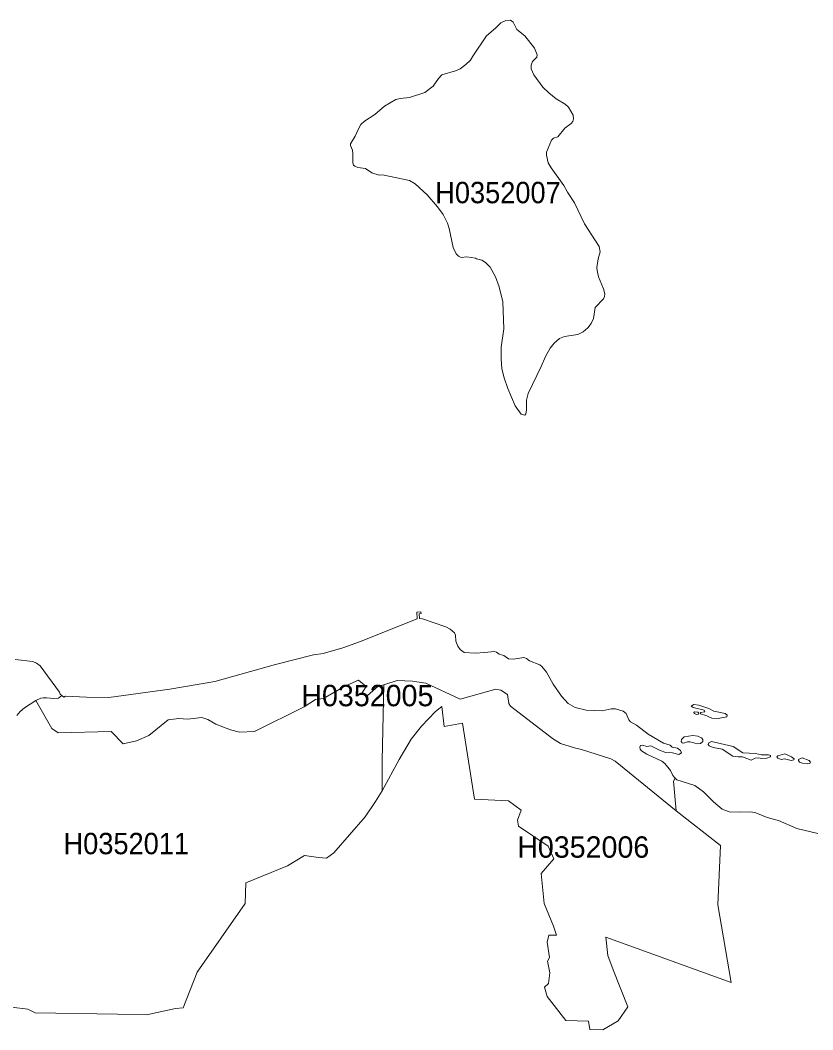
# Model space of a CAD drawing. Extents: x 369010 to 739155, y 6377141 to 6616555.
# Drawn here: x 575592 to 579296, y 6594330 to 6599048 of the extents above; entities that cross this region are included whole.
import ezdxf
from ezdxf.enums import TextEntityAlignment as Align

# ---------------------------------------------------------------- set-up
doc = ezdxf.new("R2010")
doc.units = 0
doc.header["$LTSCALE"] = 40
doc.layers.add('1', color=7, linetype='Continuous', lineweight=13)
doc.layers.add('2', color=7, linetype='Continuous')

msp = doc.modelspace()

# ---------------------------------------------------------------- linework, layer by layer
at = {"layer": '1'}
for points in [[(578177.63, 6598586.66), (578175.98, 6598604.2), (578154.79, 6598640.78), (578138.08, 6598655.68), (578095.71, 6598679.51), (578061.45, 6598707.64), (578034.8, 6598735.28), (577991.61, 6598792.55), (577979.69, 6598820.35), (577979.19, 6598837.23), (577986.15, 6598853.95), (578006.01, 6598874.97), (578007.33, 6598886.55), (577995.58, 6598916.34), (577949.24, 6598975.26), (577912.5, 6599004.72), (577894.79, 6599037.99), (577882.87, 6599047.75), (577861.19, 6599046.76), (577837.85, 6599035.67), (577813.03, 6599010.18), (577771.32, 6598975.26), (577706.77, 6598879.77)], [(577706.77, 6598879.77), (577696.02, 6598860.73), (577675, 6598840.71), (577647.36, 6598820.68), (577625.68, 6598810.75), (577562.62, 6598792.38), (577546.73, 6598776), (577521.08, 6598739.09), (577483.01, 6598709.13), (577411.35, 6598686.46), (577367.99, 6598682.16), (577346.8, 6598677.03), (577294.34, 6598645.74), (577248.49, 6598606.85), (577201.16, 6598575.41), (577184.44, 6598560.18), (577172.36, 6598540.48), (577157.8, 6598506.39), (577135.45, 6598469.48), (577134.79, 6598462.2), (577144.56, 6598439.69), (577146.71, 6598426.78), (577146.05, 6598380.77), (577150.18, 6598369.68), (577155.48, 6598365.22), (577169.38, 6598359.42), (577205.13, 6598354.13), (577235.09, 6598334.76), (577269.35, 6598324.17), (577285.73, 6598324.5), (577410.69, 6598298.19), (577437.67, 6598282.46), (577493.11, 6598232.15), (577542.43, 6598175.55), (577568.41, 6598140.13), (577588.44, 6598098.59), (577596.71, 6598074.43), (577614.42, 6597986.21), (577629.32, 6597955.26), (577639.41, 6597945.5), (577652.65, 6597938.55), (577678.97, 6597941.19), (577720.01, 6597936.06), (577723.99, 6597933.08), (577749.14, 6597925.97), (577766.69, 6597915.87), (577787.54, 6597893.69), (577812.7, 6597848.35), (577830.24, 6597801.34), (577847.95, 6597731), (577852.42, 6597605.72), (577839.67, 6597519.66), (577838.85, 6597464.87), (577843.32, 6597417.87), (577853.58, 6597375.83), (577869.8, 6597326.84), (577904.88, 6597245.08), (577933.02, 6597206.36), (577949.24, 6597201.72), (577955.2, 6597208.01), (577957.84, 6597225.39), (577957.51, 6597272.56), (577965.62, 6597303.84), (578026.2, 6597428.96), (578045.89, 6597475.96), (578068.07, 6597515.19), (578086.61, 6597538.52), (578111.76, 6597560.04), (578134.6, 6597569.8), (578197.99, 6597579.73), (578222.15, 6597592.15), (578244.17, 6597609.36), (578260.72, 6597630.54), (578271.47, 6597654.04), (578277.93, 6597704.52), (578318.15, 6597745.9), (578322.61, 6597756.66), (578323.28, 6597769.4), (578317.15, 6597792.9), (578293.65, 6597847.68), (578287.86, 6597877.64), (578286.87, 6597891.38), (578292.99, 6597931.93), (578302.09, 6597964.53), (578296.96, 6597990.51), (578229.44, 6598095.61), (578182.43, 6598194.42), (578148.84, 6598244.56), (578132.95, 6598274.85), (578072.87, 6598357.11), (578059.79, 6598381.77), (578050.69, 6598417.02), (578051.02, 6598431.75), (578075.19, 6598487.52), (578084.29, 6598496.96), (578104.48, 6598503.41), (578136.42, 6598542.64), (578166.21, 6598565.14), (578173.99, 6598574.58), (578177.63, 6598586.66)], [(577763.38, 6596093.67), (577717.2, 6596089.7), (577666.39, 6596093.51), (577648.19, 6596107.08), (577636.6, 6596122.14), (577627.99, 6596146.63), (577625.68, 6596173.61), (577621.54, 6596185.53), (577600.85, 6596202.08), (577581.32, 6596212.84), (577471.43, 6596250.74), (577457.69, 6596251.07), (577455.54, 6596273.74), (577465.64, 6596275.56), (577464.48, 6596283.67), (577444.95, 6596281.35), (577447.43, 6596250.07), (577177, 6596142.83), (577099.04, 6596114.69), (577008.02, 6596088.05), (576962.5, 6596081.43), (576784.59, 6596037.07), (576501.08, 6595957.96), (576290.72, 6595920.89), (576005.72, 6595882.66), (575901.79, 6595883.65), (575803.31, 6595889.28), (575795.87, 6595884.31), (575786.93, 6595891.92)], [(575786.93, 6595891.92), (575771.54, 6595879.01), (575748.7, 6595878.02), (575715.43, 6595880.84), (575698.88, 6595881.17), (575688.62, 6595879.84), (575664.62, 6595869.08), (575740.42, 6595737.84), (575769.05, 6595717.81), (576017.81, 6595723.44), (576073.91, 6595665.85), (576135.48, 6595680.58), (576193.07, 6595704.57), (576282.78, 6595778.22), (576333.59, 6595785.01), (576373.64, 6595781.04), (576440.67, 6595788.98), (576468.8, 6595779.55), (576505.71, 6595758.2), (576574.07, 6595731.39), (576616.93, 6595720.79), (576686.44, 6595723.44), (576918.98, 6595838.47), (576972.43, 6595873.22), (577008.68, 6595878.52), (577106.33, 6595934.79), (577173.19, 6595964.25), (577208.94, 6595933.3), (577187.59, 6595899.87), (577187.59, 6595898.54), (577214.23, 6595891.76), (577264.71, 6595936.11), (577291.52, 6595941.41), (577353.09, 6595961.44), (577424.92, 6595959.28), (577486.99, 6595949.35), (577647.52, 6595874.38), (577814.85, 6595921.38), (577837.52, 6595917.25), (577869.63, 6595895.9), (577875.59, 6595854.35), (577883.04, 6595841.78), (578079.16, 6595691.5), (578116.56, 6595667.17), (578182.6, 6595646.98), (578214.38, 6595640.19), (578351.41, 6595595.51), (578372.43, 6595585.25), (578656.77, 6595352.38), (578645.35, 6595492.23), (578652.96, 6595505.8), (578641.38, 6595517.55), (578631.28, 6595541.39), (578603.48, 6595573.66), (578589.41, 6595585.25), (578520.06, 6595618.18), (578494.9, 6595633.24), (578488.12, 6595641.85), (578486.79, 6595650.95), (578490.77, 6595658.23), (578500.04, 6595660.22), (578520.39, 6595653.93), (578538.76, 6595656.25), (578582.79, 6595634.23), (578609.1, 6595625.3), (578640.55, 6595623.97), (578670.17, 6595616.19), (578681.92, 6595624.63), (578678.12, 6595635.56), (578662.89, 6595645.16), (578638.89, 6595650.95), (578629.46, 6595659.89), (578597.85, 6595668.66), (578526.85, 6595711.19), (578472.4, 6595753.23), (578444.09, 6595768.29), (578436.48, 6595778.55), (578424.07, 6595807.35), (578410, 6595818.94), (578373.92, 6595830.03), (578352.9, 6595830.03), (578310.7, 6595820.59), (578237.21, 6595823.74), (578185.25, 6595835.32), (578152.81, 6595854.02), (578120.87, 6595888.45), (578082.8, 6595944.39), (578051.19, 6596001.49), (578030.17, 6596027.47), (578020.4, 6596035.08), (577971.42, 6596054.12), (577958.51, 6596064.88), (577945.1, 6596069.01), (577896.94, 6596062.06), (577873.27, 6596063.72), (577851.76, 6596078.78), (577829.91, 6596084.57), (577817.66, 6596094.17), (577806.24, 6596097.81), (577763.38, 6596093.67)], [(575576.24, 6595797.75), (575592.46, 6595816.62), (575611.66, 6595834.66), (575664.62, 6595869.08), (575688.62, 6595879.84), (575698.88, 6595881.17), (575715.43, 6595880.84), (575748.7, 6595878.02), (575771.54, 6595879.01), (575786.93, 6595891.92), (575779.31, 6595897.72), (575776.5, 6595907.15), (575685.31, 6596030.12), (575668.43, 6596043.53), (575650.88, 6596051.3), (575568.96, 6596059.74)], [(575552.08, 6594434.83), (575627.22, 6594426.88), (575661.48, 6594408.68), (576047.1, 6594403.38), (576182.98, 6594399.41), (576318.53, 6594429.03), (576353.78, 6594432.51), (576418.33, 6594598.68), (576643.91, 6594919.92), (576646.56, 6595016.08), (576840.53, 6595095.85), (576921.13, 6595143.51), (576986.5, 6595134.41), (577022.75, 6595132.59), (577057.17, 6595156.26), (577203.97, 6595324.91), (577252.96, 6595397.4), (577283.75, 6595445.89), (577283.75, 6595587.89), (577291.52, 6595941.41), (577264.71, 6595936.11), (577214.23, 6595891.76), (577187.59, 6595898.54), (577187.59, 6595899.87), (577208.94, 6595933.3), (577173.19, 6595964.25), (577106.33, 6595934.79), (577008.68, 6595878.52), (576972.43, 6595873.22), (576918.98, 6595838.47), (576686.44, 6595723.44), (576616.93, 6595720.79), (576574.07, 6595731.39), (576505.71, 6595758.2), (576468.8, 6595779.55), (576440.67, 6595788.98), (576373.64, 6595781.04), (576333.59, 6595785.01), (576282.78, 6595778.22), (576193.07, 6595704.57), (576135.48, 6595680.58), (576073.91, 6595665.85), (576017.81, 6595723.44), (575769.05, 6595717.81), (575740.42, 6595737.84), (575664.62, 6595869.08), (575611.66, 6595834.66), (575592.46, 6595816.62), (575576.24, 6595797.75)], [(578066.58, 6594596.03), (578055.16, 6594649.82), (578065.59, 6594666.86), (578054.17, 6594739.52), (578062.61, 6594772.45), (578097.69, 6594772.62), (578084.29, 6594814.16), (578040.76, 6594920.25), (578026.36, 6595059.94), (578086.11, 6595128.79), (578059.46, 6595188.2), (577919.78, 6595280.72), (577916.14, 6595309.68), (577932.52, 6595356.85), (577874.43, 6595400.38), (577714.88, 6595407.66), (577658.78, 6595763.16), (577573.54, 6595746.94), (577562.62, 6595841.28), (577531.84, 6595817.61), (577466.46, 6595748.76), (577419.63, 6595688.52), (577362.36, 6595593.35), (577283.75, 6595445.89), (577252.96, 6595397.4), (577203.97, 6595324.91), (577057.17, 6595156.26), (577022.75, 6595132.59), (576986.5, 6595134.41), (576921.13, 6595143.51), (576840.53, 6595095.85), (576646.56, 6595016.08), (576643.91, 6594919.92), (576418.33, 6594598.68), (576353.78, 6594432.51), (576318.53, 6594429.03), (576182.98, 6594399.41), (576047.1, 6594403.38), (575661.48, 6594408.68), (575627.22, 6594426.88), (575552.08, 6594434.83)], [(579318.62, 6595247.29), (579221.47, 6595270.29), (579135.41, 6595308.36), (579082.11, 6595321.76), (579029.65, 6595343.44), (579005.32, 6595348.41), (578953.35, 6595346.42), (578904.03, 6595348.74), (578879.2, 6595358.34), (578871.59, 6595361.15), (578831.21, 6595395.08), (578784.7, 6595442.58), (578743.82, 6595471.54), (578660.57, 6595498.19), (578652.96, 6595505.8), (578645.35, 6595492.23), (578656.77, 6595352.38), (578864.14, 6595190.52), (578851.23, 6594913.3), (578913.63, 6594550.35), (578328.08, 6594763.02), (578338.34, 6594676.96), (578362.34, 6594610.1), (578431.85, 6594437.47), (578385.67, 6594372.27), (578313.84, 6594329.73), (578254.26, 6594331.72), (578246.81, 6594370.45), (578142.05, 6594372.93), (578054.17, 6594485.31), (578041.92, 6594528.83), (578060.79, 6594545.88), (578066.58, 6594596.03)]]:
    msp.add_lwpolyline(points, dxfattribs=at)
for points in [[(577291.52, 6595941.41), (577283.75, 6595587.89), (577283.75, 6595445.89), (577362.36, 6595593.35), (577419.63, 6595688.52), (577466.46, 6595748.76), (577531.84, 6595817.61), (577562.62, 6595841.28), (577573.54, 6595746.94), (577658.78, 6595763.16), (577714.88, 6595407.66), (577874.43, 6595400.38), (577932.52, 6595356.85), (577916.14, 6595309.68), (577919.78, 6595280.72), (578059.46, 6595188.2), (578086.11, 6595128.79), (578026.36, 6595059.94), (578040.76, 6594920.25), (578084.29, 6594814.16), (578097.69, 6594772.62), (578062.61, 6594772.45), (578054.17, 6594739.52), (578065.59, 6594666.86), (578055.16, 6594649.82), (578066.58, 6594596.03), (578060.79, 6594545.88), (578041.92, 6594528.83), (578054.17, 6594485.31), (578142.05, 6594372.93), (578246.81, 6594370.45), (578254.26, 6594331.72), (578313.84, 6594329.73), (578385.67, 6594372.27), (578431.85, 6594437.47), (578362.34, 6594610.1), (578338.34, 6594676.96), (578328.08, 6594763.02), (578913.63, 6594550.35), (578851.23, 6594913.3), (578864.14, 6595190.52), (578656.77, 6595352.38), (578372.43, 6595585.25), (578351.41, 6595595.51), (578214.38, 6595640.19), (578182.6, 6595646.98), (578116.56, 6595667.17), (578079.16, 6595691.5), (577883.04, 6595841.78), (577875.59, 6595854.35), (577869.63, 6595895.9), (577837.52, 6595917.25), (577814.85, 6595921.38), (577647.52, 6595874.38), (577486.99, 6595949.35), (577424.92, 6595959.28), (577353.09, 6595961.44)], [(578812.34, 6595791.13), (578824.09, 6595785.67), (578854.05, 6595785.17), (578894.1, 6595792.13), (578895.76, 6595800.23), (578886.65, 6595807.19), (578833.69, 6595819.43), (578810.19, 6595831.18), (578763.02, 6595846.74), (578739.52, 6595849.39), (578727.77, 6595842.44), (578735.88, 6595836.48), (578787.18, 6595823.24), (578790.33, 6595815.63), (578771.13, 6595812.48), (578771.13, 6595805.53), (578799.93, 6595796.92)], [(578753.26, 6595802.88), (578761.37, 6595805.2), (578762.69, 6595809.5), (578757.56, 6595814.63), (578742.83, 6595815.96), (578739.19, 6595812.48), (578740.51, 6595807.35)], [(578735.05, 6595704.74), (578694.17, 6595698.78), (578681.26, 6595686.2), (578679.94, 6595677.43), (578684.41, 6595670.65), (578692.68, 6595668.49), (578709.56, 6595675.28), (578721.98, 6595674.95), (578744.15, 6595668.99), (578755.08, 6595666.18), (578771.13, 6595667.83), (578782.05, 6595676.27), (578781.06, 6595685.87), (578775.43, 6595693.65), (578761.53, 6595700.27), (578758.06, 6595701.93)], [(579006.81, 6595589.71), (579026.83, 6595599.31), (579043.38, 6595601.46), (579055.63, 6595598.15), (579081.12, 6595598.49), (579097.67, 6595605.93), (579097.67, 6595611.39), (579088.57, 6595615.04), (579056.46, 6595614.87), (579027.66, 6595621.16), (578967.91, 6595624.63), (578923.06, 6595654.43), (578822.27, 6595676.27), (578809.53, 6595670.65), (578806.88, 6595663.69), (578811.68, 6595656.25), (578829.88, 6595648.47), (578872.25, 6595640.52), (578922.4, 6595608.58), (578946.73, 6595604.94), (578967.09, 6595605.93)], [(579165.36, 6595619.01), (579131.43, 6595609.74), (579126.8, 6595605.77), (579131.6, 6595598.98), (579148.31, 6595592.86), (579163.21, 6595596.66), (579194.16, 6595588.89), (579206.74, 6595590.71), (579208.06, 6595595.84), (579196.31, 6595605.44)], [(579246.79, 6595575.48), (579271.45, 6595572), (579281.05, 6595574.65), (579285.02, 6595580.78), (579278.9, 6595588.22), (579245.8, 6595600.64), (579228.91, 6595592.86), (579228.42, 6595587.73), (579233.71, 6595581.11)]]:
    msp.add_lwpolyline(points, close=True, dxfattribs=at)

# ---------------------------------------------------------------- texts
at = {"layer": '2', "width": 0.95}
for s, p in [('H0352007', (577824.53, 6598192.34)), ('H0352011', (576087.86, 6595150.18))]:
    msp.add_text(s, height=100, dxfattribs=at).set_placement(p, align=Align.CENTER)
at = {"layer": '2'}
for s, p in [('H0352005', (577214.23, 6595841.76)), ('H0352006', (578222.83, 6595133.89))]:
    msp.add_text(s, height=100, dxfattribs=at).set_placement(p, align=Align.CENTER)

doc.saveas('drawing.dxf')
